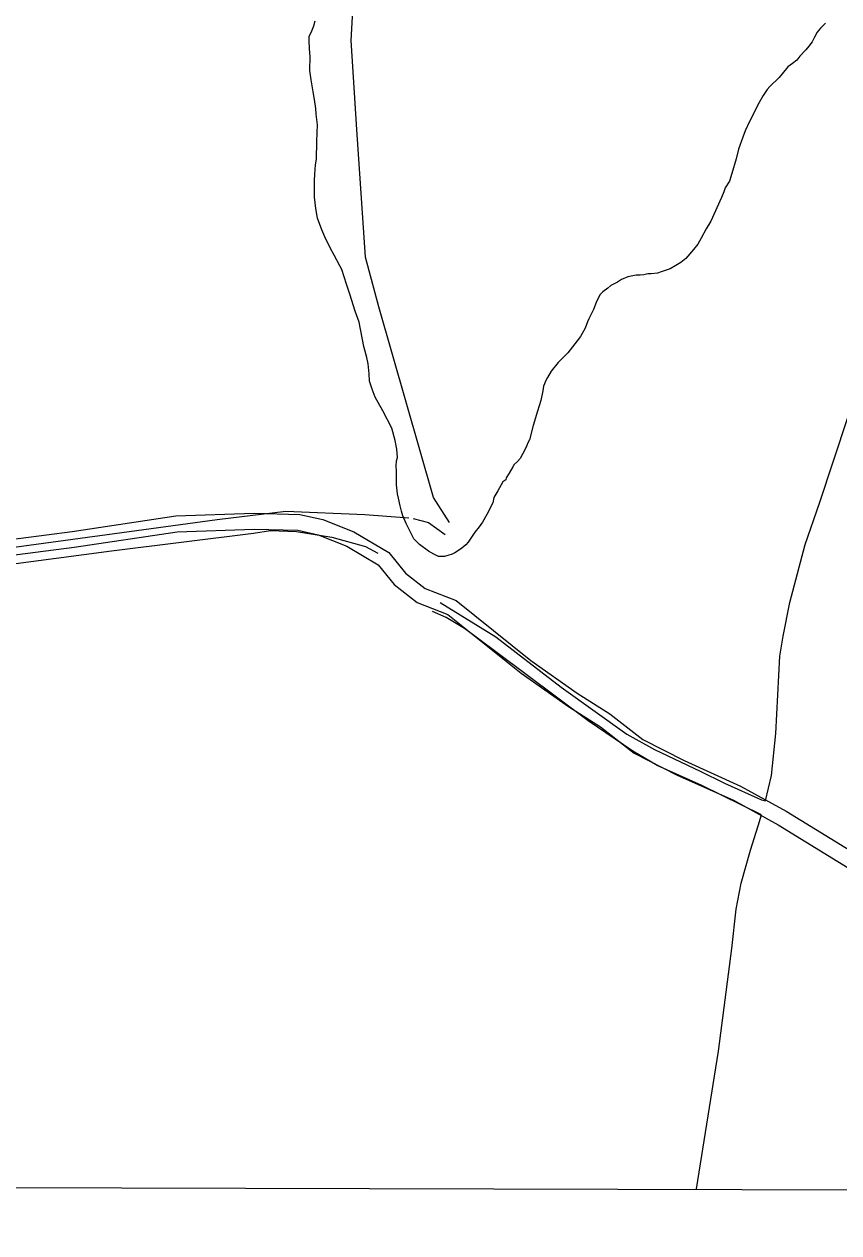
# Model space of a CAD drawing. Extents: x 3161514 to 3199414, y 831166 to 856601.
# Drawn here: x 3166547 to 3168077, y 836546 to 838818 of the extents above; entities that cross this region are included whole.
import ezdxf

# ---------------------------------------------------------------- set-up
doc = ezdxf.new("R2010")
doc.units = 0
for name, color, linetype in [('V-GRID-FRAM', 7, 'Continuous'), ('V-ROAD-CNTR', 7, 'Continuous'), ('V-SITE-VEGE', 7, 'Continuous'), ('V-TOPO-SHOR', 7, 'Continuous')]:
    doc.layers.add(name, color=color, linetype=linetype)

msp = doc.modelspace()

# ---------------------------------------------------------------- linework, layer by layer
at = {"layer": 'V-GRID-FRAM'}
msp.add_lwpolyline([(3165761, 854820), (3197144.3, 854733.3), (3197102, 836546.1), (3165702.9, 836632.9), (3165761, 854820)], dxfattribs=at)
at = {"layer": 'V-ROAD-CNTR'}
for points in [[(3166394.9, 837833), (3166636.7, 837864.3), (3166831.6, 837893.4), (3166978.5, 837898.6), (3167064.2, 837896.4), (3167107.5, 837886.5), (3167165.9, 837863.6), (3167231.3, 837824.9), (3167262.8, 837786), (3167299.8, 837757.3), (3167357.9, 837734.4), (3167497.9, 837622), (3167585.3, 837560.5), (3167646.6, 837521.8), (3167708.7, 837473.2), (3167786.2, 837433.6), (3167891.9, 837385.9), (3167977.9, 837338.8), (3168142.9, 837237.4)], [(3166402.9, 837803.8), (3166640.8, 837834.6), (3166834.3, 837863.5), (3166978.7, 837868.6), (3167060.5, 837866.5), (3167098.6, 837857.8), (3167152.6, 837836.6), (3167211.3, 837801.8), (3167241.7, 837764.4), (3167284.9, 837731), (3167342.6, 837708.2), (3167479.9, 837598), (3167568.7, 837535.5), (3167629.3, 837497.2), (3167692.5, 837447.8), (3167773.2, 837406.5), (3167878.6, 837359.1), (3167962.8, 837312.8), (3168126.9, 837212)]]:
    msp.add_lwpolyline(points, dxfattribs=at)
at = {"layer": 'V-SITE-VEGE'}
for p, q in [((3167090.5, 838814.8), (3167093.2, 838824.1)), ((3168051.7, 838819.4), (3168042.2, 838810.2)), ((3167081.6, 838786.8), (3167081.7, 838794.4)), ((3167081.7, 838794.4), (3167087, 838805.5)), ((3167087, 838805.5), (3167090.5, 838814.8)), ((3168030.9, 838793.3), (3168026.6, 838784.8)), ((3168036.2, 838802.6), (3168030.9, 838793.3)), ((3168042.2, 838810.2), (3168036.2, 838802.6)), ((3167082.2, 838771.4), (3167081.6, 838786.8)), ((3167083.7, 838756.9), (3167082.2, 838771.4)), ((3168020.5, 838776.4), (3168014.4, 838769.7)), ((3168026.6, 838784.8), (3168020.5, 838776.4)), ((3167083.4, 838730.5), (3167083.7, 838756.9)), ((3167998, 838750.3), (3167989.3, 838743.6)), ((3168003.2, 838757.9), (3167998, 838750.3)), ((3168014.4, 838769.7), (3168003.2, 838757.9)), ((3167085.7, 838713.4), (3167083.4, 838730.5)), ((3167980.7, 838737.7), (3167970.3, 838724.3)), ((3167989.3, 838743.6), (3167980.7, 838737.7)), ((3167089.6, 838690.4), (3167085.7, 838713.4)), ((3167964.3, 838717.5), (3167947, 838700.7)), ((3167970.3, 838724.3), (3167964.3, 838717.5)), ((3167092, 838675.9), (3167089.6, 838690.4)), ((3167934.8, 838683.8), (3167927, 838670.3)), ((3167941.8, 838694.8), (3167934.8, 838683.8)), ((3167947, 838700.7), (3167941.8, 838694.8)), ((3167094.3, 838659.6), (3167092, 838675.9)), ((3167095, 838648.6), (3167094.3, 838659.6)), ((3167927, 838670.3), (3167908.6, 838634.8)), ((3167097.3, 838628.9), (3167095, 838648.6)), ((3167908.6, 838634.8), (3167900.7, 838617)), ((3167096, 838597.4), (3167097.1, 838613.6)), ((3167097.1, 838613.6), (3167097.3, 838628.9)), ((3167900.7, 838617), (3167896.3, 838605.1)), ((3167095.6, 838564.2), (3167096, 838597.4)), ((3167896.3, 838605.1), (3167888.3, 838583.1)), ((3167888.3, 838583.1), (3167883.8, 838564.4)), ((3167092.6, 838536.1), (3167093.7, 838553.1)), ((3167093.7, 838553.1), (3167095.6, 838564.2)), ((3167883.8, 838564.4), (3167875.7, 838537.2)), ((3167091.6, 838524.2), (3167092.6, 838536.1)), ((3167092.2, 838506.3), (3167091.6, 838524.2)), ((3167871.3, 838522.8), (3167863.4, 838510.1)), ((3167875.7, 838537.2), (3167871.3, 838522.8)), ((3167092, 838492.7), (3167092.2, 838506.3)), ((3167860.8, 838502.5), (3167856.4, 838492.3)), ((3167863.4, 838510.1), (3167860.8, 838502.5)), ((3167094.3, 838471.3), (3167092, 838492.7)), ((3167856.4, 838492.3), (3167836.1, 838447.5)), ((3167097.4, 838453.4), (3167094.3, 838471.3)), ((3167105.7, 838431.1), (3167097.4, 838453.4)), ((3167111.5, 838418.3), (3167105.7, 838431.1)), ((3167827.4, 838433.1), (3167817.8, 838415.3)), ((3167836.1, 838447.5), (3167827.4, 838433.1)), ((3167122.2, 838396), (3167111.5, 838418.3)), ((3167817.8, 838415.3), (3167811.7, 838404.3)), ((3167128.9, 838383.9), (3167122.2, 838396)), ((3167803.9, 838394.2), (3167789.2, 838377.4)), ((3167811.7, 838404.3), (3167803.9, 838394.2)), ((3167139.7, 838363.3), (3167128.9, 838383.9)), ((3167143, 838356.5), (3167139.7, 838363.3)), ((3167770.2, 838364), (3167759.9, 838358.2)), ((3167779.7, 838369.8), (3167770.2, 838364)), ((3167789.2, 838377.4), (3167779.7, 838369.8)), ((3167152, 838329.1), (3167143, 838356.5)), ((3167680.5, 838343.1), (3167668.5, 838338.2)), ((3167686.5, 838343.9), (3167680.5, 838343.1)), ((3167695.9, 838346.3), (3167686.5, 838343.9)), ((3167703.5, 838346.2), (3167695.9, 838346.3)), ((3167710.4, 838346.9), (3167703.5, 838346.2)), ((3167718, 838348.5), (3167710.4, 838346.9)), ((3167724, 838348.5), (3167718, 838348.5)), ((3167736, 838350), (3167724, 838348.5)), ((3167742.8, 838352.5), (3167736, 838350)), ((3167750.5, 838354.9), (3167742.8, 838352.5)), ((3167759.9, 838358.2), (3167750.5, 838354.9)), ((3167158.5, 838310.2), (3167152, 838329.1)), ((3167642.7, 838321.5), (3167633.2, 838314.8)), ((3167648.7, 838326.5), (3167642.7, 838321.5)), ((3167660.7, 838333.1), (3167648.7, 838326.5)), ((3167668.5, 838338.2), (3167660.7, 838333.1)), ((3167168.3, 838278.6), (3167158.5, 838310.2)), ((3167621, 838294.5), (3167615.7, 838281.8)), ((3167628, 838308.9), (3167621, 838294.5)), ((3167633.2, 838314.8), (3167628, 838308.9)), ((3167175.7, 838258), (3167168.3, 838278.6)), ((3167615.7, 838281.8), (3167607, 838264)), ((3167184.4, 838211.9), (3167175.7, 838258)), ((3167604.3, 838258.1), (3167599.9, 838246.2)), ((3167607, 838264), (3167604.3, 838258.1)), ((3167591.2, 838231), (3167585.1, 838222.6)), ((3167599.9, 838246.2), (3167591.2, 838231)), ((3167190.1, 838191.4), (3167184.4, 838211.9)), ((3167576.4, 838211.6), (3167567.7, 838199.8)), ((3167585.1, 838222.6), (3167576.4, 838211.6)), ((3167192.5, 838179.4), (3167190.1, 838191.4)), ((3167549.6, 838182.1), (3167536.6, 838165.3)), ((3167567.7, 838199.8), (3167549.6, 838182.1)), ((3167194.8, 838160.6), (3167192.5, 838179.4)), ((3167195.5, 838147), (3167194.8, 838160.6)), ((3167536.6, 838165.3), (3167529.6, 838153.5)), ((3167200.4, 838131.6), (3167195.5, 838147)), ((3167521.7, 838137.4), (3167520.7, 838128.9)), ((3167527, 838149.2), (3167521.7, 838137.4)), ((3167529.6, 838153.5), (3167527, 838149.2)), ((3167206.1, 838117), (3167200.4, 838131.6)), ((3167220.3, 838091.3), (3167206.1, 838117)), ((3167520.7, 838128.9), (3167517.1, 838110.2)), ((3167236.9, 838058.6), (3167220.3, 838091.3)), ((3167510.8, 838090.7), (3167502.8, 838063.5)), ((3167517.1, 838110.2), (3167510.8, 838090.7)), ((3167243.4, 838035.5), (3167236.9, 838058.6)), ((3167502.8, 838063.5), (3167495.6, 838036.3)), ((3167246.6, 838019.3), (3167243.4, 838035.5)), ((3167490.3, 838024.5), (3167486.8, 838017.7)), ((3167493, 838032.1), (3167490.3, 838024.5)), ((3167495.6, 838036.3), (3167493, 838032.1)), ((3167246.2, 837997.2), (3167248, 838003.1)), ((3167248, 838003.1), (3167246.6, 838019.3)), ((3167478.1, 838001.6), (3167472.9, 837995.7)), ((3167486.8, 838017.7), (3167478.1, 838001.6)), ((3167245.3, 837986.9), (3167246.2, 837997.2)), ((3167246, 837978.4), (3167245.3, 837986.9)), ((3167245.6, 837952), (3167246, 837978.4)), ((3167464.2, 837985.6), (3167457.2, 837973.8)), ((3167466.8, 837989.9), (3167464.2, 837985.6)), ((3167472.9, 837995.7), (3167466.8, 837989.9)), ((3167445.9, 837957.8), (3167436.3, 837940.9)), ((3167451.1, 837961.1), (3167445.9, 837957.8)), ((3167452, 837965.4), (3167451.1, 837961.1)), ((3167457.2, 837973.8), (3167452, 837965.4)), ((3167247.9, 837934.9), (3167245.6, 837952)), ((3167249.5, 837927.2), (3167247.9, 837934.9)), ((3167436.3, 837940.9), (3167428.5, 837928.2)), ((3167252.7, 837912.7), (3167249.5, 837927.2)), ((3167255.2, 837902.5), (3167252.7, 837912.7)), ((3167424, 837913.8), (3167419.7, 837904.4)), ((3167426.7, 837918), (3167424, 837913.8)), ((3167428.5, 837928.2), (3167426.7, 837918)), ((3167257.6, 837893.9), (3167255.2, 837902.5)), ((3167264.2, 837879.3), (3167257.6, 837893.9)), ((3167415.3, 837896), (3167407.4, 837881.6)), ((3167419.7, 837904.4), (3167415.3, 837896)), ((3167269.2, 837869), (3167264.2, 837879.3)), ((3167275, 837857.9), (3167269.2, 837869)), ((3167392.7, 837863.1), (3167388.3, 837855.5)), ((3167401.3, 837873.2), (3167392.7, 837863.1)), ((3167407.4, 837881.6), (3167401.3, 837873.2)), ((3167278.3, 837850.2), (3167275, 837857.9)), ((3167289.2, 837839.8), (3167278.3, 837850.2)), ((3167306.1, 837827.6), (3167289.2, 837839.8)), ((3167376.1, 837839.4), (3167368.4, 837832.7)), ((3167380.5, 837844.5), (3167376.1, 837839.4)), ((3167388.3, 837855.5), (3167380.5, 837844.5)), ((3167316.3, 837821.5), (3167306.1, 837827.6)), ((3167324.7, 837817.1), (3167316.3, 837821.5)), ((3167335.8, 837817), (3167324.7, 837817.1)), ((3167342.6, 837819.4), (3167335.8, 837817)), ((3167350.3, 837821.9), (3167342.6, 837819.4)), ((3167355.5, 837824.4), (3167350.3, 837821.9)), ((3167362.4, 837828.5), (3167355.5, 837824.4)), ((3167368.4, 837832.7), (3167362.4, 837828.5))]:
    msp.add_line(p, q, dxfattribs=at)
at = {"layer": 'V-TOPO-SHOR'}
for points in [[(3167345.3, 837881), (3167315.3, 837928.3), (3167212.7, 838286.7), (3167187.4, 838379.9), (3167171.6, 838619.9), (3167160.6, 838787.3), (3167165.3, 838866.2), (3167189, 838965.7), (3167203.2, 839016.2)], [(3167328, 837731), (3167432.2, 837666.2), (3167555.3, 837571.5), (3167678.5, 837483.1), (3167730.6, 837454.6), (3167815.9, 837413.6), (3167861.7, 837391.5), (3167931.1, 837359.9), (3167939, 837358.3), (3167950.1, 837405.7), (3167958, 837484.6), (3167965.9, 837629.9), (3167972.2, 837667.8), (3167984.8, 837731), (3168013.2, 837839.9), (3168040.1, 837917.3), (3168093.8, 838078.3), (3168141.1, 838206.2), (3168171.1, 838307.3), (3168193.2, 838392.5), (3168226.4, 838522), (3168235.9, 838569.4), (3168265.9, 838632.5), (3168318, 838766.8)], [(3167268.8, 837889.2), (3167186.6, 837895.6), (3167038.2, 837901.9), (3166908.8, 837886.1), (3166444.5, 837822.9), (3166381.4, 837804), (3166283.5, 837740.8), (3165813.7, 837452.3), (3165775.8, 837438.1)], [(3167277.4, 837888.9), (3167305.9, 837881), (3167337.4, 837858.9)], [(3166418.5, 837790.2), (3166459.5, 837794.9), (3166710.6, 837828.1), (3166977.4, 837861.2), (3167009, 837866), (3167058, 837864.4), (3167124.3, 837853.3), (3167187.4, 837836), (3167211.1, 837823.3)], [(3167809.5, 836628.8), (3167850.6, 836887.8), (3167875.9, 837080.4), (3167883.8, 837154.6), (3167893.2, 837203.6), (3167910.6, 837265.2), (3167924.8, 837311), (3167931.1, 837331.5), (3167819, 837386.7), (3167735.3, 837424.6), (3167689.5, 837451.5), (3167605.9, 837508.3), (3167432.2, 837637.8), (3167373.8, 837682), (3167339, 837702.5), (3167313.8, 837713.6)]]:
    msp.add_lwpolyline(points, dxfattribs=at)

doc.saveas('drawing.dxf')
